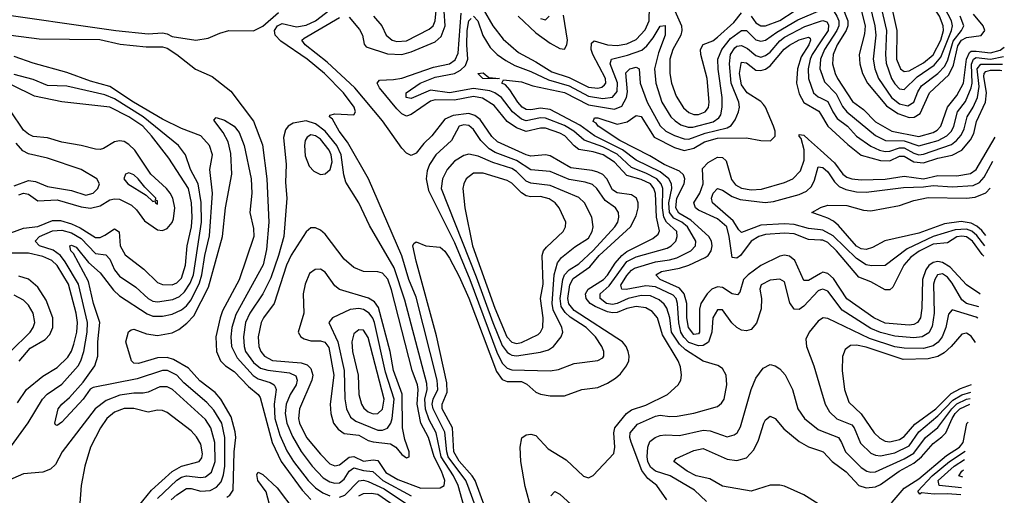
# Model space of a CAD drawing. Header units: inches. Extents: x 884549 to 1028252, y 526810 to 653624.
# Tile 682 of 1056: x 996654 to 1000768, y 565749 to 567735. Entities that reach past the tile are written whole.
import ezdxf

# ---------------------------------------------------------------- set-up
doc = ezdxf.new("R2010")
doc.units = ezdxf.units.IN
doc.header["$MEASUREMENT"] = 0
doc.layers.add('A9596', color=7, linetype='Continuous')
doc.layers.add('B0506', color=7, linetype='Continuous')

msp = doc.modelspace()

# ---------------------------------------------------------------- linework, layer by layer
at = {"layer": 'A9596', "color": 5}
for points, elevation in [([(998131.6, 567750), (998166.2, 567710), (998185.3, 567670), (998210, 567649.4), (998230, 567644), (998270, 567647.2), (998365.1, 567694.9), (998381.6, 567710), (998389, 567730), (998399.6, 567830)], 1940), ([(999374.7, 567810), (999418.3, 567710), (999420.5, 567690), (999416.1, 567670), (999382.7, 567610), (999370.1, 567569.9), (999370.4, 567510), (999376.9, 567470), (999396.3, 567416.3), (999426.9, 567366.9), (999450, 567346.8), (999470, 567339.4), (999490, 567338.7), (999518.4, 567350), (999531.1, 567368.9), (999534.2, 567390), (999526.7, 567490), (999499.4, 567590), (999498.4, 567610), (999509.2, 567630.8), (999550, 567646.7), (999570, 567662.1), (999637.3, 567722.7), (999670, 567763.6)], 1880), ([(996510, 567768.2), (997054.9, 567690), (997190, 567675.4), (997250, 567679.9), (997270, 567675.8), (997290, 567665.2), (997389.8, 567650.2), (997441.7, 567658.3), (997490, 567679.3), (997528, 567690), (997630, 567688.2), (997670, 567708.3), (997734.9, 567765.1)], 1960), ([(998613.2, 565550), (998525.8, 565790), (998517.6, 565810), (998444.5, 565910), (998438.1, 565930), (998430, 566012.2), (998381.2, 566110), (998377.3, 566130), (998380.9, 566150), (998400.3, 566190), (998398.1, 566230), (998310, 566576.8), (998279.1, 566650), (998250, 566749.3), (998111.1, 567071.1), (998023.6, 567223.6), (997989.1, 567270), (997960.1, 567320.1), (997948.6, 567330), (997950, 567336), (997970, 567342.4), (998050, 567337.3), (998056.3, 567350), (998051.2, 567370), (998006.4, 567430), (997927.1, 567510), (997855.4, 567570), (997745.4, 567645.4), (997721, 567670), (997718.7, 567690), (997731.1, 567708.9), (997750, 567719.3), (997810, 567705.5), (997850, 567711.8), (997890, 567730), (997950, 567776.8)], 1940), ([(998030, 567746.1), (998073.9, 567693.9), (998086.3, 567670), (998092.9, 567632.9), (998101.6, 567621.6), (998190, 567593), (998250, 567590.3), (998290, 567600.2), (998390, 567643.1), (998414.7, 567665.3), (998430.8, 567710), (998427.3, 567770)], 1920), ([(998791.8, 565688.2), (998765.7, 565785.7), (998748.1, 565890), (998744.6, 565950), (998751.6, 565988.4), (998770, 566002), (998790, 566003.8), (998810, 565998), (998862.5, 565942.5), (998937.2, 565897.2), (999010, 565829), (999030, 565821.1), (999050, 565832.2), (999136.5, 565923.5), (999140.6, 565950), (999136.1, 566010), (999139.9, 566030), (999189.3, 566090.7), (999210, 566106.2), (999270, 566125.2), (999360.3, 566170), (999405.1, 566210), (999416.1, 566230), (999419.4, 566250), (999414.5, 566285.5), (999405.6, 566310), (999339.2, 566419.2), (999319.2, 566490), (999296.5, 566516.5), (999270, 566531.7), (999230, 566537.1), (999190, 566529.1), (999150, 566512), (999130, 566510.3), (999110, 566514.4), (999057.6, 566537.6), (999037.1, 566550), (999020.1, 566570), (999017.9, 566590), (999028.5, 566610), (999093.7, 566650), (999110, 566668.1), (999141.4, 566718.6), (999170.2, 566750), (999190, 566766.7), (999298.8, 566821.2), (999321.2, 566838.8), (999326.7, 566853.3), (999314.9, 566910), (999309.7, 567009.7), (999303.8, 567030), (999289, 567049), (999250, 567068.1), (999190, 567084.5), (999139.4, 567139.4), (999091.4, 567170), (999050, 567183.3), (998990, 567193.1), (998970, 567207.7), (998931.6, 567250), (998910, 567261.5), (998850, 567281.4), (998830, 567281.9), (998770, 567267.9), (998730, 567283.7), (998690.3, 567310.3), (998636.3, 567376.3), (998587.7, 567407.7), (998550, 567414.7), (998470, 567399), (998390, 567399.8), (998370, 567395.4), (998290, 567338.9), (998270, 567331.5), (998250, 567342), (998230, 567362.7), (998157.4, 567450), (998147.5, 567470), (998157.5, 567482.5), (998215.4, 567484.6), (998250, 567491.4), (998382.7, 567537.3), (998449, 567551), (998472.6, 567567.4), (998485.3, 567594.7), (998497.7, 567762.3)], 1880), ([(998550, 567750.1), (998567.5, 567730), (998588.7, 567668.7), (998619.5, 567619.5), (998649.1, 567589.1), (998684.4, 567564.4), (998723.2, 567543.2), (998790, 567518.4), (998863.2, 567483.2), (998950, 567458.4), (999030, 567415.2), (999090, 567406.5), (999130, 567412), (999150, 567435.2), (999151.3, 567471.3), (999120.5, 567550), (999126.1, 567570), (999193.5, 567586.5), (999252.5, 567607.5), (999273.8, 567626.2), (999300.3, 567659.7), (999330, 567708.1), (999350, 567710.3), (999350.4, 567670), (999322.8, 567597.2), (999306.6, 567530), (999311.8, 567470), (999336.6, 567390), (999375, 567330), (999392.3, 567312.3), (999416.6, 567296.6), (999446.4, 567286.4), (999466, 567286), (999551.4, 567308.6), (999574.8, 567325.2), (999582.6, 567337.4), (999589.4, 567370), (999589.4, 567410), (999572, 567528), (999570.2, 567570), (999588.1, 567610), (999623.1, 567656.9), (999670, 567689.3), (999690, 567690.1), (999730, 567651.4), (999750, 567645.1), (999770, 567649.1), (999816.7, 567683.3), (999905.2, 567734.8), (1000000, 567774.9)], 1860), ([(998590, 567778.8), (998630, 567708.7), (998673.7, 567653.7), (998738.2, 567598.2), (998810, 567559.7), (998876.7, 567516.7), (998950, 567493.5), (999030, 567453.3), (999070, 567448.7), (999086.6, 567453.4), (999097.3, 567462.7), (999102.1, 567470), (999101.7, 567490), (999048, 567590), (999040.8, 567610), (999042.6, 567637.4), (999053.9, 567646.1), (999110, 567630), (999150, 567627.1), (999190, 567634.1), (999230, 567653), (999267.2, 567692.8), (999284.3, 567730), (999284.6, 567790)], 1880), ([(999710, 567750.4), (999730, 567721.4), (999750, 567709.4), (999770, 567709.2), (999830, 567731.5), (999890, 567770)], 1880), ([(998619.6, 565639.6), (998556.9, 565810), (998544.3, 565830), (998490, 565890.9), (998467.7, 565930), (998462.2, 566030), (998418.6, 566110), (998418.8, 566130), (998440.1, 566179.9), (998438.7, 566218.7), (998394.7, 566414.7), (998310, 566726.6), (998297, 566790), (998300.1, 566799.9), (998310, 566807.3), (998350, 566790.7), (998410, 566784.4), (998430, 566768.8), (998450, 566739.2), (998490, 566663), (998530, 566572.1), (998646.4, 566266.4), (998670, 566232.4), (998690, 566223.6), (998750, 566223.7), (998772.6, 566212.6), (998810, 566179.4), (998830, 566170.6), (998870, 566163.7), (998930, 566164.4), (999002, 566190), (999070, 566198.4), (999110, 566216.6), (999142.7, 566237.3), (999163.4, 566256.6), (999189.3, 566290), (999198.2, 566310), (999200.4, 566330), (999196.6, 566350), (999188.1, 566370), (999172.6, 566390), (998970, 566521.2), (998948.3, 566548.3), (998943.4, 566570), (998952.1, 566627.9), (998965.7, 566654.3), (999036.5, 566703.5), (999075.6, 566750), (999206.5, 566870), (999230, 566915.6), (999238.3, 566950), (999237.9, 566970), (999230.6, 566990), (999210, 567003.8), (999150, 567012.4), (999130, 567024.4), (999106.8, 567070), (999090, 567088.7), (999070, 567098.7), (999045.6, 567105.6), (998956.1, 567116.1), (998870, 567167), (998850, 567170.7), (998790, 567164.8), (998770, 567170), (998650, 567224.8), (998626.7, 567246.7), (998577.8, 567317.8), (998555.2, 567335.2), (998530, 567342.9), (998464.9, 567335.1), (998430, 567319.6), (998375.4, 567250), (998342.3, 567217.7), (998310, 567177.1), (998290, 567167.9), (998270, 567178), (998250, 567197.9), (998170, 567312.8), (998054.2, 567450), (997938.1, 567558.1), (997846.8, 567630), (997833.2, 567650), (997842.1, 567657.9), (997990, 567744.4)], 1920), ([(999357.5, 565730), (999315.8, 565790), (999278.8, 565818.8), (999252.9, 565852.9), (999209.1, 565970.9), (999203.7, 565990), (999205, 566010), (999234.6, 566045.4), (999310, 566079.4), (999330, 566082.9), (999370, 566077.5), (999400.2, 566079.8), (999470, 566092), (999570, 566120.2), (999586.3, 566133.7), (999596.8, 566150), (999608.6, 566210), (999605.5, 566250), (999590, 566278.5), (999571.1, 566291.1), (999510, 566309.3), (999436, 566356), (999410, 566379.7), (999377.5, 566430), (999370, 566490), (999357.4, 566530), (999346.6, 566546.6), (999325.5, 566565.5), (999290, 566581.6), (999250, 566582.7), (999195.6, 566570), (999150, 566549.4), (999130, 566545.1), (999105.1, 566550), (999078.4, 566570), (999078.4, 566590), (999116.7, 566623.3), (999190, 566724.9), (999230, 566744.6), (999358.7, 566781.3), (999376.2, 566790), (999395, 566810), (999400.9, 566830), (999398.9, 566850), (999355.8, 566890), (999345.2, 566910), (999339.7, 566950), (999340.9, 567030), (999333.4, 567050), (999316.4, 567070), (999270, 567094.6), (999210, 567117.3), (999150, 567173.2), (999090, 567203.9), (999011.7, 567231.7), (998969.6, 567270), (998930, 567292.5), (998850, 567324.2), (998830, 567325), (998770, 567312.2), (998750, 567319.1), (998712.8, 567350), (998667.2, 567410), (998638.6, 567430), (998617.8, 567437.8), (998550, 567447.4), (998450, 567429.5), (998370, 567440.2), (998290, 567405.5), (998269.1, 567410), (998268.2, 567430), (998326.8, 567470), (998390, 567495.1), (998470, 567511), (998495.4, 567524.6), (998516.1, 567543.9), (998526.8, 567570), (998521.6, 567630), (998524, 567690), (998530, 567730.1), (998539.4, 567740.6)], 1860), ([(1000000, 566606.5), (999990, 566602.7), (999930, 566539.2), (999910, 566525.3), (999890, 566525.9), (999871.9, 566551.9), (999850, 566639.7), (999830, 566651.4), (999790, 566647), (999752.2, 566627.8), (999746.7, 566610), (999753.9, 566570), (999752, 566528), (999731.9, 566468.1), (999710, 566441.6), (999690, 566435.2), (999670, 566438.3), (999650, 566448.9), (999629.4, 566469.4), (999590, 566523.1), (999570, 566524), (999550.1, 566489.9), (999545.1, 566430), (999531.5, 566388.5), (999510, 566373.8), (999490, 566372.6), (999450, 566386.4), (999428.7, 566408.7), (999416.8, 566430), (999408.4, 566468.4), (999402.2, 566550), (999396.9, 566570), (999384.6, 566584.6), (999310, 566618.9), (999270, 566623.4), (999187.7, 566607.7), (999169.1, 566609.1), (999166, 566626), (999190, 566667), (999210, 566689.4), (999223.2, 566696.8), (999310, 566723.7), (999368.2, 566731.8), (999399, 566741), (999457.9, 566770), (999477.4, 566790), (999478.2, 566810), (999443.4, 566870), (999420.3, 566890), (999386.4, 566906.4), (999369.4, 566929.4), (999365.6, 566970), (999378.6, 567030), (999376.9, 567050), (999365.4, 567070), (999330, 567099.9), (999228.9, 567148.9), (999172, 567192), (999055.8, 567250), (998994.5, 567294.5), (998870, 567359.8), (998830, 567365.5), (998790, 567358.2), (998770, 567360.5), (998752.5, 567370), (998734.5, 567390), (998702.1, 567442.1), (998683.5, 567463.5), (998668.5, 567470), (998675.5, 567484.5), (998750, 567475.6), (998798.2, 567458.2), (998930, 567431.3), (999030, 567379.3), (999138.9, 567361.1), (999170, 567373.8), (999189.7, 567410), (999193.3, 567433.3), (999187, 567513), (999203.2, 567530), (999230, 567537.2), (999241.6, 567530), (999246, 567470), (999276, 567390), (999330, 567292.4), (999353.9, 567270), (999390, 567251.4), (999430, 567237.5), (999450, 567236), (999518.4, 567261.6), (999610, 567283.4), (999626.2, 567293.8), (999643, 567317), (999657.4, 567350), (999661, 567370), (999658.7, 567390), (999625.9, 567470), (999619.1, 567550), (999623.6, 567590), (999641.9, 567618.1), (999650, 567624.6), (999670, 567626.8), (999695.3, 567615.3), (999730, 567585), (999750, 567579.1), (999770, 567585), (999790, 567599.7), (999830, 567647), (999850, 567661.7), (999933.8, 567706.2), (1000000, 567728.9)], 1840), ([(998736.6, 567750), (998810, 567680.4), (998870, 567636.7), (998910, 567614.1), (998930, 567612.6), (998939.9, 567630), (998941.9, 567650), (998925.7, 567754.3)], 1920), ([(998830, 567740.1), (998850, 567735), (998866.5, 567750)], 1940), ([(996616, 567670), (996734.4, 567654.4), (996988.2, 567651.8), (997073.3, 567633.3), (997181.8, 567621.8), (997250, 567621.6), (997270, 567616), (997310.3, 567590.3), (997388.1, 567528.1), (997457.4, 567497.4), (997536, 567436), (997630.6, 567310.6), (997667.7, 567212.3), (997685.8, 567070), (997694.4, 566890), (997684.3, 566775.7), (997671.5, 566711.5), (997556.4, 566503.6), (997539.9, 566450), (997536.3, 566410), (997539.3, 566370), (997562.7, 566322.7), (997628.9, 566248.9), (997650, 566235.6), (997699.6, 566219.6), (997716.4, 566210), (997721.7, 566201.7), (997725.9, 566190), (997717.4, 566130), (997720.3, 566070), (997740.2, 566000.2), (997770, 565934.5), (997797.6, 565890), (997859.4, 565810), (997890, 565779.6), (997919.8, 565759.8), (997950, 565746.6)], 1940), ([(1000000, 566674.5), (999950, 566645.6), (999930, 566645.4), (999892, 566730), (999870, 566747.3), (999850, 566751), (999830, 566747), (999750, 566709), (999696.9, 566670), (999677.5, 566650), (999662.6, 566597.4), (999653.6, 566586.4), (999630, 566589.6), (999590, 566616.8), (999570, 566619.7), (999545.1, 566610), (999525.8, 566590), (999499.8, 566550), (999494, 566526), (999493.8, 566430), (999490, 566422.9), (999470, 566420.5), (999448.7, 566450), (999441.3, 566490), (999441.2, 566550), (999429.5, 566590), (999410, 566614), (999329.4, 566650), (999311.1, 566670), (999336, 566684), (999410, 566696.8), (999450, 566710), (999517.9, 566742.1), (999530, 566750.5), (999543, 566770), (999547.3, 566790), (999544.4, 566810), (999532.6, 566830), (999457.5, 566897.5), (999407.5, 566927.5), (999394.8, 566950), (999399.3, 566990), (999430.2, 567050), (999432.7, 567070), (999426.8, 567086.8), (999410, 567102.9), (999346.8, 567130), (999286.2, 567166.2), (999161.8, 567230), (999070.6, 567290), (999062.3, 567302.3), (999049.8, 567310.2), (999055.4, 567324.6), (999070, 567325.5), (999150, 567299.1), (999191.6, 567308.4), (999230, 567334.6), (999250, 567330.6), (999305, 567245), (999390, 567201.7), (999430, 567189), (999470, 567197.9), (999515.6, 567224.4), (999570, 567240), (999690, 567241.1), (999751, 567230), (999790.7, 567229.3), (999810.8, 567249.2), (999810.2, 567270), (999802.8, 567290), (999770.2, 567370), (999761.5, 567381.5), (999750, 567393.8), (999692.9, 567430), (999670, 567462.5), (999661.3, 567510), (999667.6, 567552.4), (999670, 567558), (999690, 567554.5), (999730, 567524.9), (999750, 567522.3), (999770, 567528.2), (999790, 567541.8), (999848.5, 567611.5), (999870, 567629.2), (999910, 567650.7), (999950, 567662.3), (999957.2, 567657.2), (999958.5, 567650), (999951.2, 567630), (999919.4, 567580.6), (999903, 567530), (999899.7, 567470), (999910, 567425.1), (999929.9, 567389.9), (999993, 567353), (1000000, 567341.3)], 1820), ([(1000000, 567642.6), (999965.5, 567590), (999956.6, 567570), (999948.2, 567530), (999950, 567490), (999970.5, 567430), (999990, 567413.5), (1000000, 567408.5)], 1840), ([(997287.2, 565730), (997310, 565751), (997350, 565777.1), (997370, 565777.4), (997410, 565765.6), (997450, 565768.6), (997476.6, 565783.4), (997495, 565805), (997505.4, 565834.6), (997510.7, 565870), (997511.1, 565990), (997497.9, 566050), (997465, 566105), (997436.1, 566136.1), (997339.1, 566219.1), (997310, 566250), (997271, 566270), (997250, 566269.5), (997144.3, 566235.7), (996961.1, 566198.9), (996948.4, 566191.6), (996918.8, 566150), (996830, 566054.5), (996810, 566040.5), (996803.1, 566043.1), (996801.1, 566050), (996814.7, 566110), (996829.3, 566130), (996862.2, 566157.8), (996919.3, 566220.7), (996968.1, 566290), (996980.5, 566330), (996980.2, 566390), (996989, 566470), (996961.5, 566550), (996941.4, 566641.4), (996878.6, 566758.6), (996867.8, 566770), (996862.7, 566790), (996870, 566792.8), (996890, 566785.3), (996940.9, 566720.9), (996990, 566678.5), (997044.9, 566604.9), (997070, 566581.6), (997186.5, 566506.5), (997210, 566497.4), (997250, 566496.4), (997290, 566505.8), (997330, 566523.4), (997350, 566539.4), (997370, 566565.5), (997404.5, 566635.5), (997415.1, 566670), (997427.6, 566750), (997447, 566833), (997459.3, 567010), (997447.9, 567110), (997459, 567170), (997446.9, 567210), (997410.2, 567250.2), (997330, 567281.1), (997250, 567320.1), (997129, 567390), (997030, 567456.4), (996950, 567478.9), (996850, 567514.5), (996710, 567553.6), (996630, 567582)], 1940), ([(1000000, 567570), (999997.6, 567530), (1000000, 567522.9)], 1860), ([(996601.9, 565930), (996689, 566051), (996749.2, 566150.8), (996769, 566171), (996830, 566213.3), (996897.3, 566290), (996909.7, 566310.3), (996921.2, 566350), (996934.9, 566430), (996936.8, 566470), (996899.6, 566630), (996844.1, 566724.1), (996823.6, 566750), (996792.9, 566772.9), (996736.5, 566790), (996718.9, 566810), (996735.8, 566830), (996790, 566853.5), (996830, 566856.3), (996870, 566844.7), (996910, 566821.5), (996970, 566759.3), (997013.4, 566753.4), (997030, 566735.1), (997050, 566690), (997070, 566664.5), (997138.7, 566618.7), (997190, 566570.5), (997210, 566559.9), (997230, 566556.7), (997293.7, 566566.3), (997321.2, 566578.8), (997342, 566598), (997365.7, 566634.3), (997379.3, 566670), (997413.4, 566890), (997411.4, 566971.4), (997399.9, 567050), (997367.7, 567110), (997346.6, 567170), (997316.9, 567210), (997170.2, 567330), (997050, 567404.8), (997010, 567421.3), (996850, 567458.1), (996770, 567460.4), (996710, 567485.6), (996630, 567506.4)], 1960), ([(996574.9, 566830), (996670, 566864.4), (996730, 566871.2), (996790, 566896.9), (996823.7, 566896.3), (996870, 566882.2), (996905.9, 566865.9), (996970, 566825.4), (996990, 566825.7), (997010, 566834.5), (997050, 566861.8), (997068.8, 566848.8), (997074.1, 566790), (997093.7, 566753.7), (997172.9, 566692.9), (997230, 566637.8), (997250, 566629.7), (997290, 566627.6), (997310, 566635.8), (997330, 566655.4), (997347, 566710), (997353.4, 566790), (997370.8, 566870), (997374.6, 566910), (997371.8, 566970), (997358.9, 567030), (997277, 567157), (997204.8, 567250), (997167.5, 567290), (997109.6, 567330), (997030, 567370.2), (996830, 567392.3), (996715.5, 567415.5), (996622.2, 567462.2)], 1980), ([(996650, 567003.5), (996670, 567010), (996690, 567006), (996730, 566978.5), (996810, 566982.3), (996910, 566954.1), (996950, 566948.1), (996990, 566957.6), (997030, 566982.2), (997050, 566987.2), (997070, 566985.8), (997121.1, 566961.1), (997141.3, 566941.3), (997175, 566895), (997230, 566857.5), (997250, 566854.4), (997270, 566863.7), (997290, 566888.2), (997296.2, 566903.8), (997301.9, 566950), (997292.9, 566990), (997282.3, 567010), (997267, 567030), (997201.1, 567090), (997134.3, 567190), (997110, 567214.5), (997090, 567225.9), (997070, 567229.4), (997050, 567224.9), (997003.3, 567196.7), (996990, 567192.4), (996970, 567193.8), (996909.9, 567209.9), (996830, 567222.9), (996770, 567241.5), (996710, 567247.9), (996690, 567256.6), (996670, 567274), (996614.6, 567354.6)], 2020), ([(997519.3, 565740.7), (997531.8, 565750), (997545.6, 565770), (997550.2, 565930), (997556.2, 565990), (997554, 566014), (997536.8, 566076.8), (997494.7, 566150), (997470, 566178.1), (997406.5, 566226.5), (997359.1, 566279.1), (997296.5, 566316.5), (997270, 566324.4), (997230, 566323), (997150, 566299.1), (997130, 566301.1), (997120.5, 566310), (997097.7, 566390), (997108.7, 566431.3), (997119.6, 566440.4), (997130, 566442.8), (997183.1, 566423.1), (997230, 566415.7), (997290, 566427.8), (997318.7, 566441.3), (997352.5, 566467.5), (997381.7, 566498.3), (997442.6, 566617.4), (997501.6, 566830), (997513.5, 566950), (997540.6, 567090), (997536.5, 567176.5), (997524.7, 567224.7), (997504.2, 567264.2), (997464.8, 567315.2), (997474, 567326), (997510, 567315.2), (997550.1, 567290), (997570, 567264), (997591.3, 567210), (997621.4, 567070), (997623, 567010), (997615.1, 566930), (997630, 566862.4), (997631.3, 566830), (997570.8, 566649.2), (997501.5, 566518.5), (997490.8, 566490), (997473.6, 566410), (997476.6, 566350), (997493.2, 566310), (997513.6, 566290), (997550, 566265.4), (997610, 566203.7), (997650.1, 566170), (997657.9, 566157.9), (997708.5, 565970), (997746.3, 565890), (997833.7, 565770), (997870, 565730.7)], 1920), ([(998519.1, 565670), (998486, 565790), (998466.7, 565830), (998414.9, 565910), (998394, 566010), (998364.5, 566064.5), (998349.2, 566109.2), (998345.9, 566150), (998355.7, 566190), (998355.4, 566215.4), (998263.1, 566563.1), (998218.4, 566698.4), (998115.8, 566875.8), (998070, 566969.7), (998016.2, 567056.2), (998007.5, 567087.5), (997996.6, 567170), (997978.5, 567210), (997930.1, 567270.1), (997890, 567300.5), (997850, 567312.3), (997796.6, 567303.4), (997775, 567290), (997764.4, 567275.6), (997756.3, 567243.7), (997767.5, 567130), (997764.6, 567055.4), (997770.1, 566990), (997757.7, 566830), (997735.6, 566750), (997702.6, 566657.4), (997669.2, 566590.8), (997614.8, 566510), (997597.6, 566470), (997588.5, 566410), (997591, 566370), (997597.5, 566350), (997630, 566303.5), (997660.4, 566280.4), (997690.8, 566270.8), (997780.5, 566260.5), (997807.2, 566247.2), (997813.7, 566230), (997808.5, 566210), (997783.7, 566170), (997767.2, 566130), (997763.4, 566090), (997769.3, 566050), (997793.9, 565993.9), (997830, 565932), (997875.4, 565870), (997921.8, 565821.8), (997950, 565804.7), (997970, 565799), (997990, 565801.1), (998010, 565816.6), (998030.3, 565849.7), (998050, 565862.9), (998090, 565852.7), (998128.9, 565848.9), (998171, 565811), (998290, 565745.9)], 1960), ([(1000000, 566814.7), (999950, 566816.8), (999890, 566841.3), (999850, 566844.2), (999770, 566837.4), (999741.7, 566830), (999709.7, 566810.3), (999664.8, 566750), (999650, 566739.4), (999630, 566741.5), (999618.4, 566830), (999608.1, 566870), (999570, 566903.1), (999490, 566940.2), (999477.4, 566950), (999471.1, 566970), (999494.9, 567010), (999509.3, 567050), (999506.5, 567113.5), (999530, 567138.3), (999570, 567161.5), (999590, 567159), (999605.6, 567145.6), (999627.5, 567067.5), (999645, 567045), (999670, 567030.9), (999710, 567024.4), (999752.8, 567027.2), (999850, 567055.6), (999884, 567070), (999916.3, 567103.7), (999931.5, 567148.5), (999931.5, 567191.5), (999919.2, 567239.2), (999910, 567248.1), (999910, 567254.9), (999930, 567252.1), (999950, 567235.3), (1000000, 567189.9)], 1780), ([(996630, 567041.7), (996690, 567063.1), (996719, 567059), (996770, 567038.8), (996870, 567022.1), (996930, 567002.6), (996961, 567010), (996980.7, 567030), (996987, 567050), (996975.8, 567070), (996910, 567109.4), (996770, 567157.4), (996690, 567174.2), (996666.7, 567186.7), (996639, 567219)], 2040), ([(1000000, 566857.2), (999950, 566863.1), (999890, 566879.9), (999850, 566882.1), (999750, 566877.4), (999670, 566846.8), (999658.1, 566858.1), (999635.5, 566895.5), (999548.9, 566970), (999544.6, 566990), (999551.6, 567010), (999570, 567029.5), (999590, 567023.7), (999630, 566996.6), (999664.1, 566984.1), (999767.9, 566972.1), (999804, 566976), (999910, 567005.5), (999940.6, 567019.4), (999961.6, 567038.4), (999975.2, 567064.8), (999990, 567120.1), (1000000, 567118.8)], 1760), ([(1000000, 566917.1), (999962.9, 566930), (999998, 566950), (1000000, 566950.7)], 1740), ([(996644.9, 566135.1), (996682.4, 566190), (996750, 566245.7), (996810, 566283), (996854.5, 566325.5), (996869.6, 566350.4), (996880.1, 566379.9), (996892, 566430), (996895.3, 566470), (996889.5, 566510), (996858.1, 566630), (996810, 566708.2), (996787.4, 566730), (996750, 566746.3), (996690, 566760.1), (996490, 566759.6)], 1980), ([(996650.8, 566309.2), (996697.1, 566362.9), (996760.7, 566399.3), (996779.2, 566420.8), (996791.5, 566450), (996791.7, 566490), (996764.3, 566564.3), (996730, 566617.5), (996690, 566651.8), (996650, 566664)], 2020), ([(996615.4, 566350), (996697.2, 566430), (996710.4, 566450), (996716.7, 566470), (996709.9, 566509.9), (996690, 566542.3), (996670, 566564.4), (996630, 566584.3)], 2040), ([(1000000, 566482.7), (999990, 566475.8), (999952.1, 566430), (999939.1, 566400.9), (999941.1, 566370), (999971.6, 566290), (1000000, 566195.2)], 1860), ([(999523.3, 565723.3), (999473, 565770), (999371, 565830), (999310, 565849.1), (999290, 565865.7), (999278.6, 565890), (999276.1, 565910), (999278.3, 565950), (999287, 565973), (999309.6, 565990.4), (999330, 565998.1), (999350, 566001.3), (999410, 565998.6), (999510, 566021.4), (999538.5, 566018.5), (999610, 565993.5), (999639.2, 566000.8), (999651.9, 566010), (999665.7, 566034.3), (999709.9, 566190.1), (999730, 566238.5), (999760.6, 566279.4), (999790, 566295.2), (999810, 566289.3), (999830, 566276.3), (999851.7, 566251.7), (999883.4, 566190), (999905.4, 566110), (999932.3, 566070), (999990, 566023.6), (1000000, 566019.6)], 1840), ([(997230, 565736.1), (997310, 565811.7), (997330, 565824.6), (997350, 565830.5), (997410, 565823.1), (997430, 565825.8), (997454.7, 565845.3), (997470.8, 565890), (997469.5, 565969.5), (997452.3, 566030), (997430, 566065.3), (997292.2, 566190), (997270, 566202.1), (997238.7, 566201.3), (997190, 566179.7), (997170, 566175.8), (997130, 566175.4), (997072.7, 566167.3), (997014.6, 566145.4), (996968.8, 566110), (996831.5, 565930), (996802.8, 565877.2), (996782.2, 565857.8), (996750, 565846), (996670, 565838.9), (996590, 565803.7)], 1960), ([(997150, 565702.8), (997205, 565770), (997291.1, 565848.9), (997330, 565870.6), (997403.2, 565890), (997414.5, 565905.5), (997417.5, 565922.5), (997410, 565962.8), (997392.3, 565992.3), (997370, 566017.8), (997270, 566094.1), (997250, 566102.8), (997230, 566104.3), (997190, 566095.9), (997130, 566111.9), (997090, 566110.9), (997050, 566096.6), (997018.1, 566070), (996991.1, 566030), (996950.1, 565950), (996925.7, 565870), (996910.2, 565790.2), (996903, 565697)], 1980), ([(999990, 565713.3), (999930.2, 565750.2), (999850, 565787.5), (999830, 565791.8), (999790, 565790.7), (999710, 565765.7), (999590, 565787.3), (999537.5, 565817.5), (999480.3, 565830), (999443.2, 565850), (999387.1, 565890), (999397.3, 565902.7), (999470, 565936.5), (999510, 565944.8), (999610, 565899.4), (999650, 565894.4), (999690, 565905.1), (999721.5, 565938.5), (999740.7, 565979.3), (999763.2, 566050), (999770, 566063.6), (999790, 566079), (999810, 566070.2), (999846.6, 566026.6), (999910, 565973.1), (999950, 565951.5), (1000000, 565934.4)], 1820), ([(997698, 565710), (997683.1, 565763.1), (997648.6, 565810), (997644.8, 565835.2), (997650, 565844.9), (997670, 565835.1), (997730, 565779.5), (997803, 565683)], 1880), ([(997990, 565741.2), (998012.5, 565750), (998070, 565809.4), (998090, 565811.7), (998110, 565806.9), (998176.2, 565776.2), (998270, 565713.2)], 1940), ([(998070, 565746.3), (998090, 565756.2), (998122.3, 565757.7), (998150, 565753.1), (998250, 565684.2)], 1920), ([(998873.5, 565746.5), (998890, 565764.4), (998910, 565753.4), (998958.6, 565710)], 1860)]:
    msp.add_lwpolyline(points, dxfattribs=dict(at, elevation=elevation))
for points, elevation in [([(998650, 567488.5), (998589.3, 567490), (998568.2, 567510), (998590, 567513.8), (998614, 567494), (998658, 567490)], 1840), ([(998510, 567296.2), (998490.2, 567290), (998457.9, 567230), (998392.4, 567170), (998366.6, 567130), (998356.1, 567103.9), (998351.6, 567070), (998361.6, 567021.6), (998470, 566805.2), (998534.3, 566650), (998647, 566347), (998670, 566300.8), (998690, 566280.4), (998710, 566273.4), (998870, 566268.8), (998905.2, 566274.8), (998970, 566299), (999070, 566311.8), (999090, 566322.4), (999094.9, 566330), (999094.5, 566350), (999085.7, 566370), (999059.6, 566410), (999020.7, 566450), (998953.1, 566493.1), (998932.4, 566512.4), (998916.7, 566536.7), (998911.5, 566570), (998922.4, 566650), (998930, 566670), (998949.5, 566690.5), (998990, 566715.7), (999050, 566771.7), (999140.5, 566870), (999153.4, 566890), (999157.6, 566910), (999155.2, 566930), (999143.7, 566950), (999099.8, 566979.8), (999065.8, 567030), (999046.7, 567046.7), (999016.4, 567056.4), (998950, 567067.4), (998870, 567101.2), (998790, 567108), (998730, 567147.3), (998641, 567181), (998615.4, 567195.4), (998580.6, 567230), (998550, 567276.2), (998530, 567293.3)], 1940), ([(997870, 567253.5), (997855.4, 567244.6), (997846.5, 567230), (997843, 567210), (997846.1, 567166.1), (997862.7, 567122.7), (997882.3, 567102.3), (997910, 567089.1), (997930, 567091), (997950.8, 567109.2), (997958.8, 567141.2), (997955.7, 567170), (997946.2, 567190), (997910, 567235.6), (997890, 567250.5)], 1980), ([(998530, 567173.3), (998510, 567168.1), (998470, 567143.9), (998439.6, 567110), (998419.6, 567070), (998415.2, 567030), (998560.9, 566660.9), (998630.4, 566470.4), (998670, 566375), (998690, 566346.1), (998699.6, 566339.6), (998710, 566333.6), (998730, 566331.2), (998830, 566346.7), (998863.6, 566356.4), (998884.3, 566370), (998915.5, 566410), (998923.2, 566430), (998918.5, 566450), (998883.1, 566523.1), (998877.9, 566550), (998887.4, 566670), (998900.9, 566719.1), (998917.8, 566742.2), (998973.6, 566786.4), (999030, 566822.3), (999045.3, 566850), (999050.3, 566870), (999044.1, 566910), (999013.1, 566970), (998990, 566992.7), (998870, 567043.2), (998790, 567051.9), (998770, 567061.2), (998730, 567101), (998710, 567113.3), (998630, 567138.4), (998570, 567164.5)], 1960), ([(997110, 567095.8), (997095.5, 567090), (997088.9, 567070), (997105.8, 567050), (997181.8, 567001.8), (997210, 566975.8), (997218, 566978), (997220.7, 566970), (997230, 566965.3), (997230, 566978), (997221.6, 566981.6), (997223, 566990), (997176, 567036), (997148.7, 567070), (997130, 567086.8)], 2040), ([(998590, 567093.9), (998550, 567093.6), (998519.8, 567070), (998509.6, 567050), (998505.8, 567030), (998513.9, 566950), (998546, 566790), (998639.2, 566530), (998689.7, 566410), (998710, 566389), (998730, 566383.3), (998750, 566386.7), (998819.7, 566420.3), (998830.3, 566430), (998839.9, 566450), (998841.3, 566490), (998829.2, 566570), (998840.6, 566630), (998837.2, 566750), (998842.7, 566770), (998854.5, 566785.5), (998925, 566850), (998934.9, 566870), (998935.9, 566890), (998907.9, 566950), (998890.4, 566970), (998866.6, 566986.6), (998830, 566996.7), (998790, 566995.1), (998770, 566999), (998750, 567011.7), (998710, 567052.3), (998690, 567063.8)], 1980), ([(997890, 566866.2), (997870, 566865.4), (997850, 566849.1), (997788.2, 566751.8), (997769.1, 566710), (997717.1, 566550), (997672.3, 566490), (997662.3, 566470), (997649.7, 566410), (997653.2, 566370), (997661.5, 566350), (997677.2, 566330), (997710, 566312.2), (997830, 566302.5), (997854.2, 566294.2), (997870, 566278.1), (997877.8, 566250), (997873.8, 566230), (997822.4, 566110), (997818.8, 566070), (997822.6, 566050), (997851.4, 565990), (997910, 565920.1), (997950, 565880.3), (997970, 565871.7), (997990, 565875.6), (998030, 565908.3), (998050, 565910.3), (998090, 565891.7), (998130, 565897.4), (998150, 565894.6), (998184.1, 565844.1), (998234.2, 565814.2), (998330, 565779.1), (998410, 565780.1), (998427.1, 565790), (998430.2, 565810), (998416.7, 565850), (998385.4, 565910), (998361.4, 565990), (998330.1, 566050.1), (998315, 566130), (998318.2, 566190), (998315.3, 566210), (998294.2, 566270), (998207, 566607), (998191.4, 566651.4), (998170, 566676), (998150, 566682.1), (998090, 566683.1), (998050, 566700.5), (998010, 566734.4), (997930, 566839.2), (997910, 566856.6)], 1980), ([(997910, 566692.6), (997888, 566692), (997865.1, 566674.9), (997846, 566630), (997838.2, 566590), (997840.4, 566510), (997817.2, 566430), (997828.7, 566410), (997842.2, 566402.2), (997870, 566393.3), (997910, 566393.7), (997928.2, 566388.2), (997945.9, 566365.9), (997966, 566250), (997951.5, 566130), (997953.5, 566090), (997965.1, 566050), (997984.6, 566024.6), (998010, 566007.4), (998070, 566000.2), (998110, 565977.3), (998130, 565971.5), (998203.5, 565963.5), (998225.6, 565950), (998250, 565919.3), (998270, 565904.8), (998281.3, 565910), (998281.3, 565930), (998262.2, 565982.2), (998253.3, 566030), (998251.3, 566171.3), (998216.1, 566270), (998201.2, 566350), (998153.5, 566533.5), (998136.3, 566556.3), (998111.6, 566571.6), (997990, 566607.6), (997970, 566623.7), (997930, 566681.2)], 2020), ([(998070, 566529.6), (998035.1, 566524.9), (997960.4, 566490), (997945.3, 566470), (997983, 566390), (998009.6, 566270), (998011.5, 566151.5), (998018.7, 566110), (998035.6, 566075.6), (998058.3, 566058.3), (998150, 566020.7), (998170, 566021.4), (998190, 566028.5), (998204, 566050), (998210, 566069.2), (998218.3, 566150), (998182.7, 566262.7), (998135.9, 566470), (998129, 566489), (998113.4, 566510), (998090, 566524.9)], 2040), ([(998070, 566440.5), (998050, 566423.8), (998040.9, 566390), (998044.3, 566350), (998067.4, 566250), (998071.2, 566170), (998082.2, 566130), (998092.2, 566112.2), (998110, 566097.6), (998130, 566089.7), (998150, 566091.1), (998170, 566109), (998177, 566150), (998110, 566407.3), (998090, 566438.7)], 2060)]:
    msp.add_lwpolyline(points, close=True, dxfattribs=dict(at, elevation=elevation))
at = {"layer": 'B0506', "color": 5}
for points, elevation in [([(1000131, 567930), (1000185.8, 567710), (1000183.7, 567676.3), (1000161.3, 567590), (1000163.5, 567550), (1000175, 567510), (1000196.7, 567470), (1000275.8, 567375.8), (1000323.2, 567343.2), (1000370, 567327.1), (1000391.7, 567328.3), (1000416.6, 567343.4), (1000455.1, 567430), (1000535.5, 567504.5), (1000555.1, 567544.9), (1000573.9, 567626.1), (1000589.6, 567650), (1000610, 567660.2), (1000670.8, 567669.2), (1000685.8, 567690), (1000680.1, 567710), (1000638.5, 567758.5)], 1920), ([(1000170, 567946.5), (1000227, 567710), (1000230.3, 567670), (1000219.2, 567570), (1000226.2, 567530), (1000242.5, 567490), (1000296.3, 567410), (1000330, 567383.8), (1000364.7, 567375.3), (1000389.7, 567390.3), (1000405.8, 567434.2), (1000421.6, 567458.4), (1000490, 567510.8), (1000518.8, 567541.2), (1000532, 567568), (1000554.5, 567645.5), (1000588.8, 567690), (1000598.2, 567710), (1000583.5, 567750)], 1940), ([(1000220.3, 567930), (1000275.2, 567690), (1000270.7, 567590), (1000273.6, 567553.6), (1000296.1, 567490), (1000310, 567467), (1000330, 567446.6), (1000350, 567443), (1000403.8, 567496.2), (1000475.2, 567544.8), (1000502, 567578), (1000547.7, 567690), (1000552, 567710), (1000547.5, 567730), (1000506.2, 567806.2)], 1960), ([(1000070, 567844.3), (1000113.7, 567730), (1000113.9, 567710), (1000107.5, 567690), (1000069.6, 567630), (1000052.7, 567590), (1000050.3, 567550), (1000060.8, 567510), (1000071.2, 567490), (1000133.9, 567393.9), (1000179.5, 567359.5), (1000230, 567309), (1000298.3, 567270), (1000410, 567246.8), (1000470, 567263.7), (1000486.8, 567273.2), (1000502.8, 567290), (1000530.8, 567370), (1000570, 567417.8), (1000597.9, 567470), (1000610.1, 567570), (1000622.5, 567597.5), (1000630, 567603.4), (1000650, 567604.1), (1000710, 567596.3), (1000750, 567608.1), (1000767.8, 567620)], 1880), ([(1000000, 567774.9), (1000030, 567787.6), (1000050, 567779), (1000068.2, 567750), (1000076.4, 567730), (1000076.6, 567710), (1000068.5, 567690), (1000016.8, 567610), (1000000, 567570)], 1860), ([(1000000, 567728.9), (1000010, 567732.3), (1000025.8, 567725.8), (1000033.6, 567713.6), (1000031.2, 567690), (1000000, 567642.6)], 1840), ([(1000000, 567522.9), (1000015.8, 567475.8), (1000065.7, 567425.7), (1000092.3, 567372.3), (1000109.4, 567350), (1000230, 567251.9), (1000271.1, 567231.1), (1000350, 567229.7), (1000410, 567208.3), (1000491.8, 567230), (1000528.1, 567250), (1000546.8, 567270), (1000557.3, 567290), (1000572.3, 567350), (1000606.3, 567393.7), (1000629.4, 567450.6), (1000633.7, 567470), (1000630.6, 567549.4), (1000639.3, 567570), (1000650, 567577.3), (1000710, 567570.6), (1000763.9, 567581.5)], 1860), ([(1000000, 567408.5), (1000030, 567393.3), (1000050.6, 567350), (1000070, 567322), (1000112.3, 567290), (1000150, 567248.7), (1000210, 567206.2), (1000246, 567190), (1000270, 567185), (1000290, 567186), (1000330, 567200.2), (1000350, 567200.3), (1000390, 567177), (1000410, 567170.6), (1000430, 567173.9), (1000546.8, 567213.2), (1000568.1, 567230), (1000586.9, 567253.1), (1000600.7, 567279.3), (1000612.1, 567330), (1000638.1, 567370), (1000655.5, 567410), (1000663.3, 567456.7), (1000655, 567530), (1000670, 567549.6), (1000760.7, 567549)], 1840), ([(1000000, 567341.3), (1000030.2, 567290.2), (1000113.9, 567213.9), (1000170, 567169.5), (1000250, 567146.6), (1000290, 567146.2), (1000330, 567165.1), (1000350, 567165.7), (1000390, 567142.1), (1000430, 567137.1), (1000490, 567157), (1000550.3, 567169.7), (1000590, 567189.7), (1000626.2, 567233.8), (1000640.6, 567259.4), (1000651.5, 567310), (1000689.8, 567390.2), (1000693.5, 567430), (1000682.8, 567497.2), (1000683.2, 567510), (1000690, 567519.1), (1000710, 567524.2), (1000750, 567524.6), (1000758.1, 567523.5)], 1820), ([(1000000, 567189.9), (1000057.6, 567137.6), (1000093.4, 567090), (1000110, 567077.4), (1000130, 567070), (1000170, 567066.6), (1000270, 567068.7), (1000350, 567082.1), (1000430, 567071), (1000490, 567084.8), (1000570, 567082.5), (1000626.9, 567093.1), (1000650, 567110.1), (1000730.2, 567245)], 1780), ([(1000000, 567118.8), (1000010, 567117.4), (1000030, 567099.2), (1000057.8, 567057.8), (1000078, 567038), (1000106.3, 567026.3), (1000150, 567016.4), (1000190, 567015.2), (1000346, 567034), (1000430, 567036.9), (1000470, 567043.2), (1000550, 567036.7), (1000637.9, 567042.1), (1000664.6, 567055.4), (1000683.2, 567076.8), (1000720.2, 567144.7)], 1760), ([(1000000, 566950.7), (1000030, 566960.4), (1000110, 566958.4), (1000179.2, 566939.2), (1000210, 566936.3), (1000330, 566959.5), (1000390, 566979.7), (1000450, 566993), (1000610, 566990), (1000646, 566994), (1000690, 567012), (1000708.8, 567031.1)], 1740), ([(1000690.1, 566833.1), (1000674.1, 566854.1), (1000653.3, 566873.3), (1000630, 566885.4), (1000587.5, 566892.5), (1000517.9, 566882.1), (1000410, 566844), (1000267.9, 566812.1), (1000216.6, 566783.4), (1000190, 566775.2), (1000170, 566777.8), (1000150, 566788.6), (1000075.3, 566875.3), (1000053.5, 566893.5), (1000030, 566906.7), (1000000, 566917.1)], 1740), ([(1000686.1, 566791.2), (1000653.5, 566833.5), (1000632, 566852), (1000610, 566860.4), (1000562.2, 566857.8), (1000470, 566830), (1000361.3, 566778.7), (1000270, 566708.4), (1000213.3, 566706.7), (1000190, 566711.4), (1000150, 566737.1), (1000052, 566832), (1000010, 566856.1), (1000000, 566857.2)], 1760), ([(1000681.9, 566747.2), (1000674.9, 566754.9), (1000634.2, 566810), (1000610, 566828.3), (1000590, 566831.4), (1000570, 566827.6), (1000530, 566803.2), (1000470, 566796.9), (1000411.5, 566768.5), (1000377.2, 566742.8), (1000347.4, 566710), (1000302.4, 566617.6), (1000290, 566607.1), (1000270, 566606.2), (1000210, 566639.9), (1000160.2, 566660.2), (1000066.7, 566770), (1000030, 566804), (1000010, 566814.2), (1000000, 566814.7)], 1780), ([(1000666.9, 566589.2), (1000665.4, 566590), (1000610, 566627.9), (1000541.6, 566701.6), (1000510, 566721.4), (1000490, 566725.5), (1000470, 566721.3), (1000452.1, 566707.9), (1000439.5, 566690), (1000425.3, 566650), (1000423.7, 566530), (1000417.9, 566490), (1000405.5, 566470), (1000390, 566461.9), (1000370, 566459.3), (1000270, 566468.2), (1000222.7, 566490), (1000110, 566569.9), (1000053.6, 566653.6), (1000030, 566675.1), (1000010, 566680.3), (1000000, 566674.5)], 1820), ([(1000661.8, 566535.3), (1000610.5, 566550), (1000590, 566565.3), (1000550, 566634.1), (1000530, 566659.5), (1000510, 566673.4), (1000488.5, 566670), (1000476.8, 566650), (1000472.4, 566630), (1000474.9, 566510), (1000466.8, 566453.2), (1000452.2, 566427.8), (1000425, 566410), (1000390, 566406), (1000310, 566412.8), (1000250, 566428.3), (1000210, 566445.1), (1000090, 566521.7), (1000030, 566601), (1000010, 566610.3), (1000000, 566606.5)], 1840), ([(1000657.4, 566488.8), (1000650, 566492.7), (1000550, 566523.6), (1000534.6, 566505.4), (1000523.9, 566450), (1000508.1, 566410), (1000491.1, 566388.9), (1000470, 566372.9), (1000430, 566362.5), (1000350, 566362.8), (1000310, 566368.3), (1000203.9, 566403.9), (1000030, 566487), (1000010.2, 566489.8), (1000000, 566482.7)], 1860), ([(1000610, 566426.1), (1000590, 566422.1), (1000546.4, 566370), (1000516.6, 566343.4), (1000490, 566328.4), (1000450, 566319.3), (1000344.6, 566315.4), (1000190, 566367.2), (1000150, 566375.5), (1000125.5, 566374.5), (1000102.2, 566357.8), (1000091.5, 566328.5), (1000090.1, 566270), (1000099.7, 566190), (1000117.5, 566137.5), (1000170, 566089.1), (1000224.2, 566010), (1000247, 565987), (1000270, 565975.4), (1000290, 565972.7), (1000330, 565982.2), (1000350, 565995), (1000393.6, 566046.4), (1000481, 566110), (1000546.2, 566173.8), (1000584.6, 566195.4), (1000631.1, 566211.6)], 1880), ([(1000647.7, 566386.8), (1000630, 566413.3), (1000610, 566426.1)], 1880), ([(1000000, 566195.2), (1000019.6, 566130), (1000037.6, 566097.6), (1000068.4, 566068.4), (1000130, 566043.7), (1000141.1, 566030), (1000166.6, 565966.6), (1000210, 565924.7), (1000230, 565915.9), (1000250, 565913.7), (1000310, 565925.7), (1000370, 565955.1), (1000410, 566013.7), (1000490, 566080.4), (1000553.4, 566146.6), (1000590, 566168.1), (1000628.1, 566179.6)], 1860), ([(1000000, 566019.6), (1000075, 565990), (1000088, 565970), (1000103.6, 565930), (1000170, 565864.5), (1000193.1, 565850), (1000210, 565845.5), (1000230, 565847.3), (1000350, 565901.4), (1000390, 565924.9), (1000439.1, 565990), (1000490, 566031.7), (1000547.9, 566110), (1000570, 566131), (1000610, 566150.4), (1000625.6, 566153.5)], 1840), ([(1000000, 565934.4), (1000010.7, 565930.7), (1000048.7, 565890), (1000107.3, 565847.3), (1000159.8, 565790), (1000190, 565779.8), (1000230, 565783.9), (1000250, 565793.5), (1000328.4, 565850), (1000390, 565883.4), (1000422.3, 565910), (1000470, 565965.8), (1000507.3, 565992.7), (1000523.5, 566010), (1000550.6, 566070), (1000562.3, 566090), (1000581.7, 566110), (1000623.3, 566129.6)], 1820), ([(1000000, 565414.3), (1000015.6, 565424.4), (1000096.8, 565523.2), (1000120.2, 565559.8), (1000129.2, 565590), (1000126.8, 565653.2), (1000130, 565666), (1000170, 565653.6), (1000190, 565654.2), (1000270, 565694.3), (1000299.6, 565720.4), (1000350, 565778.2), (1000410, 565818.1), (1000525.6, 565914.4), (1000580, 565950), (1000595.8, 565970), (1000611.5, 566048.5), (1000616.1, 566053.8)], 1780), ([(1000586.5, 565750.4), (1000530, 565755.5), (1000474.2, 565754.2), (1000421.2, 565758.8), (1000414.2, 565754.2), (1000405.8, 565765.8), (1000466.7, 565830), (1000539.3, 565890), (1000604.5, 565933.2)], 1760), ([(1000589.5, 565780.6), (1000495.8, 565790), (1000492.1, 565810), (1000558.2, 565870), (1000601.1, 565898.3)], 1740), ([(1000593.8, 565824.9), (1000578.4, 565830), (1000590.7, 565850), (1000596.8, 565854.8)], 1720)]:
    msp.add_lwpolyline(points, dxfattribs=dict(at, elevation=elevation))
at = {"layer": 'B0506', "color": 5, "elevation": 1980}
msp.add_lwpolyline([(1000310, 567939.7), (1000295.9, 567924.1), (1000291.6, 567848.4), (1000296.8, 567790), (1000319, 567690), (1000317.8, 567570), (1000333.5, 567530), (1000350, 567518.3), (1000370, 567521.2), (1000430, 567554.2), (1000471.2, 567588.8), (1000502.2, 567650), (1000513.4, 567690), (1000512.9, 567710), (1000496.8, 567750), (1000470, 567790.2), (1000370, 567893.6)], close=True, dxfattribs=at)

doc.saveas('drawing.dxf')
